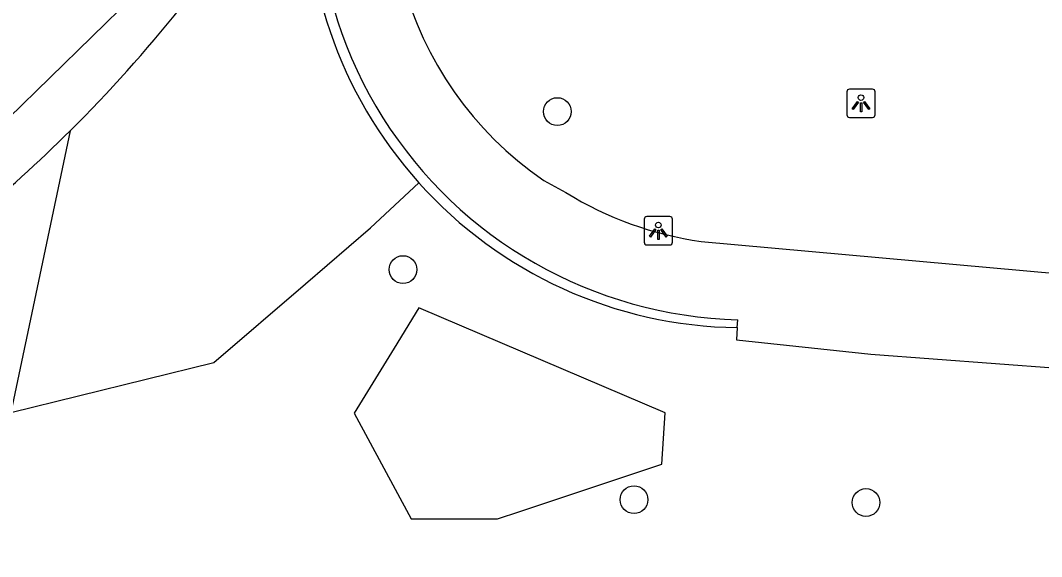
# Model space of a CAD drawing. Extents: x 161477 to 163040, y 383680 to 384868.
# Drawn here: x 162399.83 to 162435.81, y 384742.26 to 384761.16 of the extents above; entities that cross this region are included whole.
import ezdxf

# ---------------------------------------------------------------- set-up
doc = ezdxf.new("R2010")
doc.units = 0
for name, color, linetype in [('IMGEO_Boom', 7, 'Continuous'), ('IMGEO_Groenvoorziening', 7, 'Continuous'), ('IMGEO_Lichtpunt', 7, 'Continuous'), ('IMGEO_Muur', 7, 'Continuous'), ('IMGEO_Voetpad_open', 7, 'Continuous'), ('IMGEO_Waterloop', 7, 'Continuous')]:
    doc.layers.add(name, color=color, linetype=linetype)

msp = doc.modelspace()

# ---------------------------------------------------------------- linework, layer by layer
at = {"layer": 'IMGEO_Boom'}
for centre in [(162418.746, 384757.949), (162413.31, 384752.38), (162421.45, 384744.27), (162429.62, 384744.17)]:
    msp.add_circle(centre, 0.489, dxfattribs=at)
at = {"layer": 'IMGEO_Groenvoorziening'}
for points in [[(162401.582, 384757.274), (162399.491, 384747.343), (162406.64, 384749.11), (162409.871, 384751.878), (162412.166, 384753.846), (162413.871, 384755.442)], [(162422.542, 384747.331), (162413.872, 384751.033), (162413.002, 384749.615), (162411.586, 384747.314), (162413.598, 384743.593), (162415.14, 384743.593), (162416.644, 384743.589), (162417.426, 384743.85), (162422.435, 384745.521), (162422.542, 384747.331)]]:
    msp.add_lwpolyline(points, dxfattribs=at)
for centre, radius, start, end in [((162365.572, 384793.55), 51.115, 314.7891, 321.314), ((162365.299, 384793.794), 51.48, 304.3189, 314.8139)]:
    msp.add_arc(centre, radius, start, end, dxfattribs=at)
at = {"layer": 'IMGEO_Lichtpunt'}
for p, q in [((162429.849, 384758.738), (162429.041, 384758.738)), ((162429.849, 384758.738), (162429.041, 384758.738)), ((162428.947, 384758.643), (162428.947, 384757.836)), ((162428.947, 384758.643), (162428.947, 384757.836)), ((162429.943, 384757.836), (162429.943, 384758.643)), ((162429.943, 384757.836), (162429.943, 384758.643)), ((162429.041, 384757.742), (162429.849, 384757.742)), ((162429.041, 384757.742), (162429.849, 384757.742)), ((162421.807, 384754.151), (162421.807, 384753.344)), ((162421.807, 384754.151), (162421.807, 384753.344)), ((162422.709, 384754.246), (162421.901, 384754.246)), ((162422.709, 384754.246), (162421.901, 384754.246)), ((162422.803, 384753.344), (162422.803, 384754.151)), ((162422.803, 384753.344), (162422.803, 384754.151)), ((162421.901, 384753.25), (162422.709, 384753.25)), ((162421.901, 384753.25), (162422.709, 384753.25))]:
    msp.add_line(p, q, dxfattribs=at)
for points in [[(162429.321, 384758.307), (162429.36, 384758.279), (162429.172, 384758.017), (162429.134, 384758.044), (162429.321, 384758.307)], [(162429.423, 384758.259), (162429.47, 384758.259), (162429.47, 384757.937), (162429.423, 384757.937), (162429.423, 384758.259)], [(162429.533, 384758.279), (162429.571, 384758.306), (162429.758, 384758.044), (162429.719, 384758.016), (162429.533, 384758.279)], [(162422.181, 384753.815), (162422.22, 384753.787), (162422.032, 384753.525), (162421.994, 384753.552), (162422.181, 384753.815)], [(162422.283, 384753.767), (162422.33, 384753.767), (162422.33, 384753.445), (162422.283, 384753.445), (162422.283, 384753.767)], [(162422.393, 384753.787), (162422.431, 384753.814), (162422.618, 384753.552), (162422.579, 384753.524), (162422.393, 384753.787)]]:
    msp.add_lwpolyline(points, dxfattribs=at)
for centre in [(162429.446, 384758.441), (162422.306, 384753.949)]:
    msp.add_circle(centre, 0.0994, dxfattribs=at)
for centre, start, end in [((162429.041, 384758.643), 90, 180), ((162429.041, 384758.643), 90, 180), ((162429.849, 384758.643), 0, 90), ((162429.849, 384758.643), 0, 90), ((162429.041, 384757.836), 180, 270), ((162429.041, 384757.836), 180, 270), ((162429.849, 384757.836), 270, 0), ((162429.849, 384757.836), 270, 360), ((162421.901, 384754.151), 90, 180), ((162421.901, 384754.151), 90, 180), ((162422.709, 384754.151), 0, 90), ((162422.709, 384754.151), 0, 90), ((162421.901, 384753.344), 180, 270), ((162421.901, 384753.344), 180, 270), ((162422.709, 384753.344), 270, 0), ((162422.709, 384753.344), 270, 360)]:
    msp.add_arc(centre, 0.0946, start, end, dxfattribs=at)
at = {"layer": 'IMGEO_Muur'}
msp.add_lwpolyline([(162425.08, 384750.335), (162425.11, 384750.614)], dxfattribs=at)
for centre, radius, start, end in [((162425.501, 384765.848), 15.239, 155.8163, 268.531), ((162425.345, 384765.769), 15.437, 175.762, 221.9899), ((162425.287, 384765.644), 15.311, 221.7858, 269.2246)]:
    msp.add_arc(centre, radius, start, end, dxfattribs=at)
at = {"layer": 'IMGEO_Voetpad_open'}
for points in [[(162418.269, 384755.521), (162419.051, 384755.094)], [(162423.819, 384753.374), (162449.243, 384751.081), (162450.215, 384750.969)], [(162425.08, 384750.335), (162425.057, 384749.901), (162429.792, 384749.403), (162438.573, 384748.746), (162446.36, 384748.154), (162455.803, 384747.705)]]:
    msp.add_lwpolyline(points, dxfattribs=at)
for centre, radius, start, end in [((162425.267, 384765.745), 12.39, 154.1204, 235.6087), ((162425.506, 384765.519), 12.262, 238.2356, 262.0918)]:
    msp.add_arc(centre, radius, start, end, dxfattribs=at)
at = {"layer": 'IMGEO_Waterloop'}
msp.add_lwpolyline([(162307.727, 384729.995), (162312.986, 384730.787), (162318.644, 384732.1), (162322.323, 384733.16), (162330.866, 384734.623), (162347.053, 384734.993), (162350.442, 384735.333), (162361.529, 384738.161), (162366.849, 384740.091), (162371.678, 384741.62), (162376.207, 384743.309), (162381.746, 384745.648), (162389.935, 384750), (162394.203, 384753.166), (162397.932, 384756.283), (162403.811, 384762.031), (162407.41, 384766.339), (162410.212, 384772.38)], dxfattribs=at)

doc.saveas('drawing.dxf')
